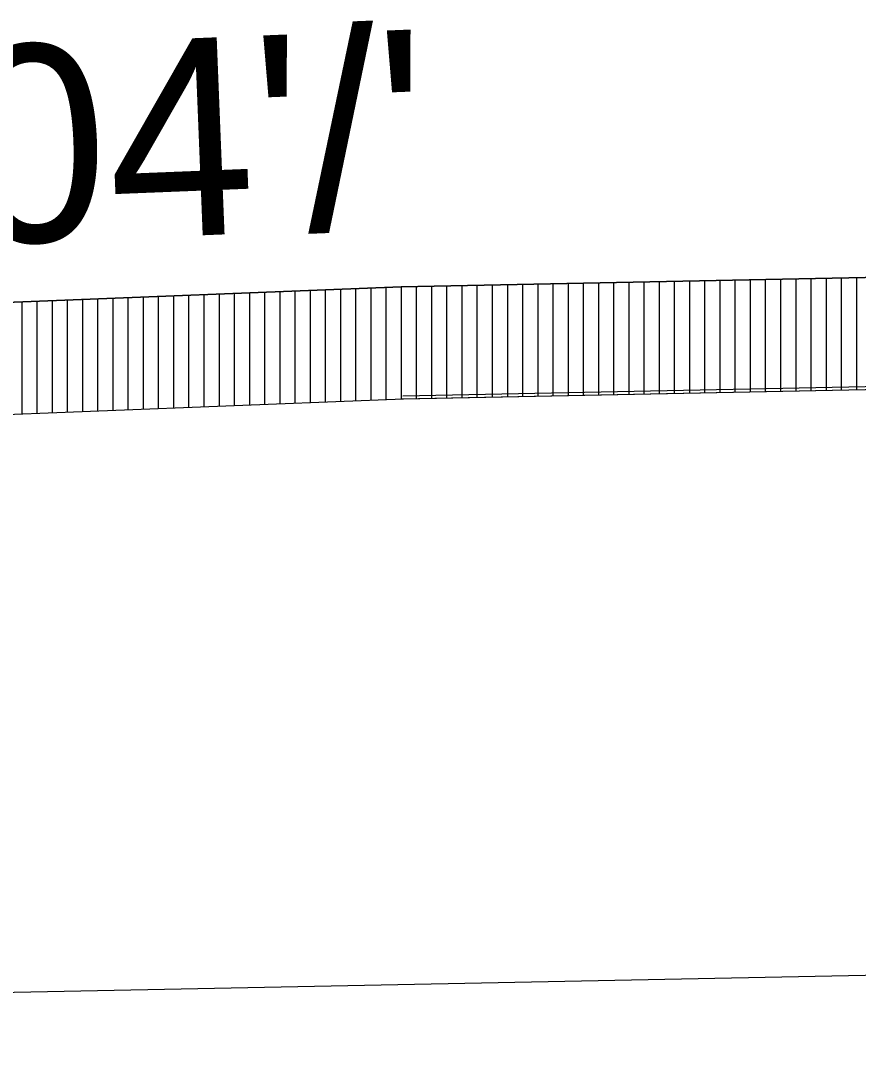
# Model space of a CAD drawing. Extents: x 1373719 to 1374161, y 379835 to 380167.
# Drawn here: x 1373947.6 to 1373950.361, y 379973.785 to 379977.166 of the extents above; entities that cross this region are included whole.
import ezdxf

# ---------------------------------------------------------------- set-up
doc = ezdxf.new("R2010")
doc.units = 0
for name, color, linetype in [('ACHM Surface', 7, 'Continuous'), ('GREEN_TXT', 7, 'Continuous'), ('Pavement Layers', 7, 'Continuous'), ('SIGNATURE', 7, 'Continuous')]:
    doc.layers.add(name, color=color, linetype=linetype)

msp = doc.modelspace()

# ---------------------------------------------------------------- linework, layer by layer
for p, q in [((1373965.3548, 379976.6186), (1373948.8548, 379976.2886)), ((1373948.8548, 379976.2886), (1373945.8548, 379976.1686)), ((1373965.3548, 379974.3183), (1373938.7049, 379973.7853))]:
    msp.add_line(p, q)
at = {"layer": 'ACHM Surface'}
for p, q in [((1373949.6555, 379975.9346), (1373949.6555, 379976.3046)), ((1373949.7055, 379975.9356), (1373949.7055, 379976.3056)), ((1373949.7555, 379975.9366), (1373949.7555, 379976.3066)), ((1373949.8055, 379975.9376), (1373949.8055, 379976.3076)), ((1373949.8555, 379975.9386), (1373949.8555, 379976.3086)), ((1373949.9055, 379975.9396), (1373949.9055, 379976.3096)), ((1373949.9555, 379975.9406), (1373949.9555, 379976.3106)), ((1373950.0055, 379975.9416), (1373950.0055, 379976.3116)), ((1373950.0555, 379975.9426), (1373950.0555, 379976.3126)), ((1373950.1055, 379975.9436), (1373950.1055, 379976.3136)), ((1373950.1555, 379975.9446), (1373950.1555, 379976.3146)), ((1373950.2055, 379975.9456), (1373950.2055, 379976.3156)), ((1373950.2555, 379975.9466), (1373950.2555, 379976.3166)), ((1373950.3055, 379975.9476), (1373950.3055, 379976.3176)), ((1373950.3555, 379975.9486), (1373950.3555, 379976.3186)), ((1373948.4055, 379975.9005), (1373948.4055, 379976.2706)), ((1373948.4555, 379975.9025), (1373948.4555, 379976.2726)), ((1373948.5055, 379975.9045), (1373948.5055, 379976.2746)), ((1373948.5555, 379975.9065), (1373948.5555, 379976.2766)), ((1373948.6055, 379975.9085), (1373948.6055, 379976.2786)), ((1373948.6555, 379975.9105), (1373948.6555, 379976.2806)), ((1373948.7055, 379975.9125), (1373948.7055, 379976.2826)), ((1373948.7555, 379975.9145), (1373948.7555, 379976.2846)), ((1373948.8055, 379975.9166), (1373948.8055, 379976.2866)), ((1373948.8555, 379975.9186), (1373948.8555, 379976.2886)), ((1373948.9055, 379975.9196), (1373948.9055, 379976.2896)), ((1373948.9555, 379975.9206), (1373948.9555, 379976.2906)), ((1373949.0055, 379975.9216), (1373949.0055, 379976.2916)), ((1373949.0555, 379975.9226), (1373949.0555, 379976.2926)), ((1373949.1055, 379975.9236), (1373949.1055, 379976.2936)), ((1373949.1555, 379975.9246), (1373949.1555, 379976.2946)), ((1373949.2055, 379975.9256), (1373949.2055, 379976.2956)), ((1373949.2555, 379975.9266), (1373949.2555, 379976.2966)), ((1373949.3055, 379975.9276), (1373949.3055, 379976.2976)), ((1373949.3555, 379975.9286), (1373949.3555, 379976.2986)), ((1373949.4055, 379975.9296), (1373949.4055, 379976.2996)), ((1373949.4555, 379975.9306), (1373949.4555, 379976.3006)), ((1373949.5055, 379975.9316), (1373949.5055, 379976.3016)), ((1373949.5555, 379975.9326), (1373949.5555, 379976.3026)), ((1373949.6055, 379975.9336), (1373949.6055, 379976.3036)), ((1373947.6055, 379975.8685), (1373947.6055, 379976.2386)), ((1373947.6555, 379975.8705), (1373947.6555, 379976.2406)), ((1373947.7055, 379975.8725), (1373947.7055, 379976.2426)), ((1373947.7555, 379975.8745), (1373947.7555, 379976.2446)), ((1373947.8055, 379975.8765), (1373947.8055, 379976.2466)), ((1373947.8555, 379975.8785), (1373947.8555, 379976.2486)), ((1373947.9055, 379975.8805), (1373947.9055, 379976.2506)), ((1373947.9555, 379975.8825), (1373947.9555, 379976.2526)), ((1373948.0055, 379975.8845), (1373948.0055, 379976.2546)), ((1373948.0555, 379975.8865), (1373948.0555, 379976.2566)), ((1373948.1055, 379975.8885), (1373948.1055, 379976.2586)), ((1373948.1555, 379975.8905), (1373948.1555, 379976.2606)), ((1373948.2055, 379975.8925), (1373948.2055, 379976.2626)), ((1373948.2555, 379975.8945), (1373948.2555, 379976.2646)), ((1373948.3055, 379975.8965), (1373948.3055, 379976.2666)), ((1373948.3555, 379975.8985), (1373948.3555, 379976.2686))]:
    msp.add_line(p, q, dxfattribs=at)
at = {"layer": 'Pavement Layers'}
for p, q in [((1373965.3548, 379976.2486), (1373948.8572, 379975.9186)), ((1373948.8623, 379975.9188), (1373945.8548, 379975.7985))]:
    msp.add_line(p, q, dxfattribs=at)
at = {"layer": 'SIGNATURE'}
msp.add_line((1373965.3548, 379976.258), (1373948.8599, 379975.9281), dxfattribs=at)
msp.add_lwpolyline([(1373945.8548, 379975.7985), (1373946.2404, 379976.184), (1373948.8548, 379976.2886), (1373965.3548, 379976.6186), (1373981.8548, 379976.2886), (1373984.4692, 379976.184), (1373984.8548, 379975.7985), (1373981.8473, 379975.9188), (1373965.3548, 379976.2486), (1373948.8623, 379975.9188)], close=True, dxfattribs=at)

# ---------------------------------------------------------------- texts
at = {"layer": 'GREEN_TXT'}
msp.add_text("0.04'/'", height=0.65, rotation=2.2906, dxfattribs=at).set_placement((1373946.6918, 379976.398))

doc.saveas('drawing.dxf')
